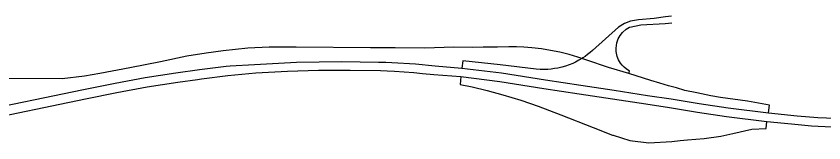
# Model space of a CAD drawing. Extents: x 0 to 34, y 0 to 22.
# Drawn here: x 5.3757 to 5.4631, y 15.1328 to 15.1465 of the extents above; entities that cross this region are included whole.
import ezdxf

# ---------------------------------------------------------------- set-up
doc = ezdxf.new("R2010")
doc.units = 0
doc.layers.add('GM_X_Interchange_Ramps', color=7, linetype='Continuous')
doc.layers.add('GM_X_US_Route', color=7, linetype='Continuous')

msp = doc.modelspace()

# ---------------------------------------------------------------- linework, layer by layer
at = {"layer": 'GM_X_Interchange_Ramps'}
for points in [[(5.446602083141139, 15.146488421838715), (5.445933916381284, 15.146399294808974), (5.4447315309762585, 15.14622104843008), (5.443014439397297, 15.146073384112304), (5.442170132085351, 15.145931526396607), (5.441501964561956, 15.145686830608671), (5.440878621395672, 15.145286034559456), (5.438038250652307, 15.14276049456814), (5.437789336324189, 15.14254269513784), (5.437509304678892, 15.142318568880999), (5.43726091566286, 15.14213662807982), (5.437004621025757, 15.141964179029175), (5.436914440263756, 15.141909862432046), (5.436578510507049, 15.141707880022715), (5.436198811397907, 15.14150906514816), (5.435913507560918, 15.141376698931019), (5.435517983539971, 15.14121532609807), (5.435116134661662, 15.141078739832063), (5.434734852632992, 15.140966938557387), (5.434310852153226, 15.140868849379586), (5.43392851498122, 15.14080187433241), (5.433589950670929, 15.14075863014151), (5.433219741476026, 15.140728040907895), (5.432836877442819, 15.140715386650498), (5.432398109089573, 15.140723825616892), (5.431962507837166, 15.140756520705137), (5.428068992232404, 15.141219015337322), (5.424041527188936, 15.141639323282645), (5.423940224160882, 15.140839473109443)], [(5.4420578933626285, 15.145287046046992), (5.4420920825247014, 15.145307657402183), (5.443283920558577, 15.145552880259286), (5.445911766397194, 15.14568682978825), (5.446624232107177, 15.145775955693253)], [(5.441984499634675, 15.140277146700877), (5.442068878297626, 15.140546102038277), (5.441708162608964, 15.140769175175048), (5.441482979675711, 15.140949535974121), (5.4412514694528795, 15.141183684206), (5.441075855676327, 15.141408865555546), (5.4408780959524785, 15.14174216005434), (5.440724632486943, 15.142120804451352), (5.4406138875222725, 15.142649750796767), (5.440601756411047, 15.143018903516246), (5.440683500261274, 15.143584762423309), (5.440842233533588, 15.144031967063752), (5.441041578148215, 15.144388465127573), (5.441313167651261, 15.14473283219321), (5.4416817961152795, 15.145060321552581), (5.4420578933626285, 15.145287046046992)], [(5.457083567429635, 15.136022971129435), (5.45717780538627, 15.136861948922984), (5.454804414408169, 15.137266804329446), (5.451893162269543, 15.137686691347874), (5.450850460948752, 15.13786167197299), (5.449338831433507, 15.13818357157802), (5.448052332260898, 15.138447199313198), (5.4471178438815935, 15.138711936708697), (5.446266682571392, 15.138935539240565), (5.445331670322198, 15.13921451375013), (5.444342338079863, 15.139537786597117), (5.441984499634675, 15.140277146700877), (5.439781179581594, 15.140923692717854), (5.437441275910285, 15.141733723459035), (5.436914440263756, 15.141909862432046), (5.436453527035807, 15.142063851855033), (5.435535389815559, 15.142329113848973), (5.434508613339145, 15.14258014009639), (5.433505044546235, 15.14278053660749), (5.432527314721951, 15.142934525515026), (5.431508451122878, 15.14305107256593), (5.430639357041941, 15.143116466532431), (5.429822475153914, 15.143149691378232), (5.429005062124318, 15.143154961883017), (5.427777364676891, 15.143111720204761), (5.426225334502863, 15.143129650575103), (5.425076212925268, 15.143097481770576), (5.423064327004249, 15.14314652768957), (5.419917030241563, 15.143029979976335), (5.4167064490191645, 15.14306056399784), (5.4157893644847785, 15.143065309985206), (5.414064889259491, 15.143074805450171), (5.406011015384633, 15.143122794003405), (5.403108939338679, 15.143125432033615), (5.400807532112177, 15.143032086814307), (5.398114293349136, 15.142729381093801), (5.396281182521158, 15.142474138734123), (5.394193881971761, 15.142149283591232), (5.391366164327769, 15.141531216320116), (5.38801846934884, 15.140887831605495), (5.38477677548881, 15.140266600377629), (5.383124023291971, 15.139977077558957), (5.380722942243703, 15.139697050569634), (5.373897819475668, 15.13972078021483)], [(5.423822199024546, 15.139957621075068), (5.42372985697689, 15.139094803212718), (5.425044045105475, 15.1388274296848), (5.426669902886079, 15.138426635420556), (5.4283622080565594, 15.137958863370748), (5.430321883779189, 15.137401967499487), (5.432192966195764, 15.136755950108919), (5.434642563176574, 15.13579826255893), (5.438116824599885, 15.134417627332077), (5.44021045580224, 15.133616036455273), (5.440299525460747, 15.133588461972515)], [(5.44751495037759, 15.133036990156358), (5.4483170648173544, 15.133103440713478), (5.450141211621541, 15.133226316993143), (5.451928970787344, 15.133499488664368), (5.453216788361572, 15.133794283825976), (5.455265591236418, 15.134239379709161), (5.456814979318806, 15.134322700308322), (5.456906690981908, 15.135094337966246)], [(5.440299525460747, 15.133588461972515), (5.442081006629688, 15.133036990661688), (5.444129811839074, 15.132769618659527), (5.4466242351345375, 15.132903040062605), (5.44751495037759, 15.133036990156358)]]:
    msp.add_lwpolyline(points, dxfattribs=at)
at = {"layer": 'GM_X_US_Route'}
for points in [[(5.371150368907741, 15.1360860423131), (5.383014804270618, 15.13854133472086), (5.386432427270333, 15.139244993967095), (5.389704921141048, 15.139859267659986), (5.393022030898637, 15.140361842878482), (5.395550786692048, 15.140708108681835), (5.3984383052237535, 15.141063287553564), (5.3988867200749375, 15.141118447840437), (5.401518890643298, 15.141258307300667), (5.406070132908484, 15.141509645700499), (5.410970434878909, 15.141593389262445), (5.414935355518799, 15.141495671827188), (5.415719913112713, 15.141488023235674), (5.416373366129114, 15.141481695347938), (5.418900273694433, 15.14131415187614), (5.421050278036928, 15.141118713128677), (5.423940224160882, 15.140839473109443), (5.428221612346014, 15.140344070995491), (5.432954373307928, 15.139576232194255), (5.4367936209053, 15.13900383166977), (5.440395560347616, 15.138473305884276), (5.443983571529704, 15.13791488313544), (5.4465663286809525, 15.137537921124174), (5.447196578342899, 15.137432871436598), (5.44958189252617, 15.137035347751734), (5.452723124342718, 15.136560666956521), (5.457083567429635, 15.136022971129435), (5.460166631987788, 15.135693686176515), (5.462425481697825, 15.135524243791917), (5.466169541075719, 15.135356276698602)], [(5.395343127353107, 15.139627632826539), (5.395764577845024, 15.139685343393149), (5.398634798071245, 15.140052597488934), (5.4016682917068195, 15.140333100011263), (5.405097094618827, 15.140522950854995), (5.408429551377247, 15.140630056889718), (5.411850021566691, 15.140630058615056), (5.415130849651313, 15.140588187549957), (5.415843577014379, 15.140555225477), (5.416638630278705, 15.140518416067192), (5.418746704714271, 15.1403787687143), (5.419656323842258, 15.140296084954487)], [(5.419656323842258, 15.140296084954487), (5.420896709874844, 15.140183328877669), (5.423822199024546, 15.139957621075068)], [(5.36896903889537, 15.134567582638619), (5.371437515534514, 15.135078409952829), (5.3832286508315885, 15.137518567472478), (5.386646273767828, 15.13822222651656), (5.389918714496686, 15.138836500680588), (5.393235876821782, 15.139339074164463), (5.395343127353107, 15.139627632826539)], [(5.423822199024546, 15.139957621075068), (5.428044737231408, 15.139415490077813), (5.432777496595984, 15.138647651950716), (5.436616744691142, 15.138075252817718), (5.440218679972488, 15.13754472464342), (5.443806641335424, 15.136986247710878), (5.44638945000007, 15.136609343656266), (5.447258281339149, 15.136464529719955), (5.449405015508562, 15.136106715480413), (5.452546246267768, 15.13563203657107), (5.456906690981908, 15.135094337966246), (5.459568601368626, 15.134836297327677), (5.461718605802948, 15.13461290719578), (5.46540428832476, 15.134431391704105), (5.468948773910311, 15.1343139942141)]]:
    msp.add_lwpolyline(points, dxfattribs=at)

doc.saveas('drawing.dxf')
